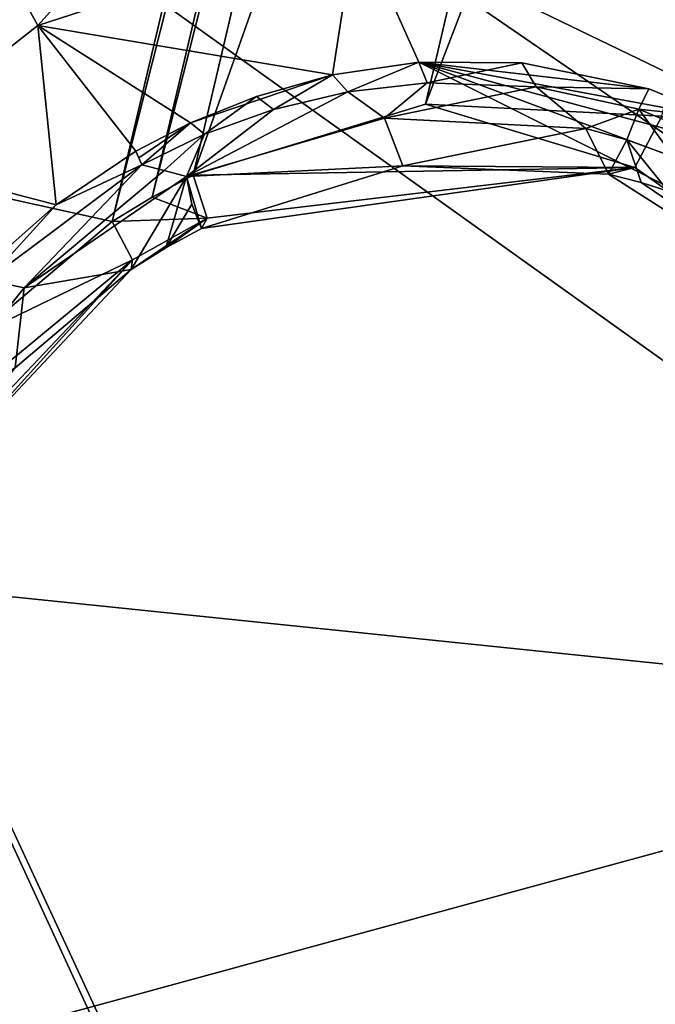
# Model space of a CAD drawing. Header units: millimetres. Extents: x -147 to 294, y -82 to 275.
# Tile 384 of 609: x 277.67 to 279.83, y 185.61 to 188.94. Entities that reach past the tile are written whole.
import ezdxf

# ---------------------------------------------------------------- set-up
doc = ezdxf.new("R2010")
doc.units = ezdxf.units.MM
doc.header["$LTSCALE"] = 67.506716
for name, color, linetype in [('1861', 7, 'CONTINUOUS'), ('1974', 7, 'CONTINUOUS'), ('1992', 7, 'CONTINUOUS'), ('2048', 7, 'CONTINUOUS'), ('2049', 7, 'CONTINUOUS'), ('2050', 7, 'CONTINUOUS'), ('2079', 7, 'CONTINUOUS'), ('2080', 7, 'CONTINUOUS'), ('2081', 7, 'CONTINUOUS'), ('2085', 7, 'CONTINUOUS'), ('2086', 7, 'CONTINUOUS'), ('2087', 7, 'CONTINUOUS'), ('2088', 7, 'CONTINUOUS'), ('2089', 7, 'CONTINUOUS'), ('2090', 7, 'CONTINUOUS'), ('2091', 7, 'CONTINUOUS'), ('2097', 7, 'CONTINUOUS'), ('2098', 7, 'CONTINUOUS'), ('754', 7, 'CONTINUOUS'), ('755', 7, 'CONTINUOUS'), ('871', 7, 'CONTINUOUS'), ('872', 7, 'CONTINUOUS')]:
    doc.layers.add(name, color=color, linetype=linetype)

msp = doc.modelspace()

# ---------------------------------------------------------------- linework, layer by layer
at = {"layer": '1861', "linetype": 'CONTINUOUS'}
for points in [[(283.8356, 186.0601, -30.8039), (282.6353, 182.8384, -31.4773), (274.3502, 182.2736, -28.9295), (283.8356, 186.0601, -30.8039)], [(283.8356, 186.0601, -30.8039), (274.3502, 182.2736, -28.9295), (280.3823, 184.71, -30.0331), (283.8356, 186.0601, -30.8039)]]:
    msp.add_3dface(points, dxfattribs=at)
at = {"layer": '1974', "linetype": 'CONTINUOUS'}
msp.add_3dface([(277.9878, 188.2602, -25.5157), (275.3927, 188.8339, -24.4956), (277.5322, 187.8773, -25.4861), (277.9878, 188.2602, -25.5157)], dxfattribs=at)
at = {"layer": '1992', "linetype": 'CONTINUOUS'}
for points in [[(272.421, 196.0159, -21.4268), (275.3927, 188.8339, -24.4956), (279.6313, 195.2094, -23.9621), (272.421, 196.0159, -21.4268)], [(275.3927, 188.8339, -24.4956), (277.9878, 188.2602, -25.5157), (279.6313, 195.2094, -23.9621), (275.3927, 188.8339, -24.4956)], [(279.6313, 195.2094, -23.9621), (277.9878, 188.2602, -25.5157), (279.7123, 195.0856, -24.0257), (279.6313, 195.2094, -23.9621)], [(277.9878, 188.2602, -25.5157), (278.1226, 188.3433, -25.5343), (279.7123, 195.0856, -24.0257), (277.9878, 188.2602, -25.5157)], [(279.7123, 195.0856, -24.0257), (278.1226, 188.3433, -25.5343), (279.8019, 194.9684, -24.0904), (279.7123, 195.0856, -24.0257)], [(278.1226, 188.3433, -25.5343), (278.2618, 188.4177, -25.5572), (279.8019, 194.9684, -24.0904), (278.1226, 188.3433, -25.5343)], [(279.8019, 194.9684, -24.0904), (278.2618, 188.4177, -25.5572), (280.4104, 194.4699, -24.4446), (279.8019, 194.9684, -24.0904)], [(278.2618, 188.4177, -25.5572), (279.0494, 188.6577, -25.7457), (280.4104, 194.4699, -24.4446), (278.2618, 188.4177, -25.5572)], [(280.4104, 194.4699, -24.4446), (279.0494, 188.6577, -25.7457), (281.1936, 194.2335, -24.785), (280.4104, 194.4699, -24.4446)], [(279.0494, 188.6577, -25.7457), (279.8493, 188.6178, -26.0292), (281.1936, 194.2335, -24.785), (279.0494, 188.6577, -25.7457)]]:
    msp.add_3dface(points, dxfattribs=at)
at = {"layer": '2048', "linetype": 'CONTINUOUS'}
for points in [[(280.2804, 189.7158, -28.3709), (281.3485, 188.6807, -29.0691), (278.8146, 189.2747, -27.6694), (280.2804, 189.7158, -28.3709)], [(281.3485, 188.6807, -29.0691), (280.8915, 188.2708, -28.783), (278.8146, 189.2747, -27.6694), (281.3485, 188.6807, -29.0691)], [(280.8915, 188.2708, -28.783), (280.7906, 187.9184, -28.2134), (278.8146, 189.2747, -27.6694), (280.8915, 188.2708, -28.783)], [(278.8146, 189.2747, -27.6694), (280.7906, 187.9184, -28.2134), (279.0268, 188.8002, -27.0875), (278.8146, 189.2747, -27.6694)], [(279.0268, 188.8002, -27.0875), (280.7906, 187.9184, -28.2134), (280.5615, 188.229, -27.9959), (279.0268, 188.8002, -27.0875)], [(279.3756, 188.7984, -27.2473), (279.0268, 188.8002, -27.0875), (279.8061, 188.7102, -27.4758), (279.3756, 188.7984, -27.2473)], [(279.8061, 188.7102, -27.4758), (279.0268, 188.8002, -27.0875), (280.0502, 188.6104, -27.6234), (279.8061, 188.7102, -27.4758)], [(280.0502, 188.6104, -27.6234), (279.0268, 188.8002, -27.0875), (280.3073, 188.4546, -27.7975), (280.0502, 188.6104, -27.6234)], [(280.3073, 188.4546, -27.7975), (279.0268, 188.8002, -27.0875), (280.5615, 188.229, -27.9959), (280.3073, 188.4546, -27.7975)]]:
    msp.add_3dface(points, dxfattribs=at)
at = {"layer": '2049', "linetype": 'CONTINUOUS'}
for points in [[(277.3388, 189.6427, -27.3958), (278.7513, 190.0489, -27.7427), (277.7355, 188.924, -27.3807), (277.3388, 189.6427, -27.3958)], [(278.7513, 190.0489, -27.7427), (278.8146, 189.2747, -27.6694), (277.7355, 188.924, -27.3807), (278.7513, 190.0489, -27.7427)], [(277.7355, 188.924, -27.3807), (278.8146, 189.2747, -27.6694), (278.7345, 188.7568, -26.9703), (277.7355, 188.924, -27.3807)], [(278.8146, 189.2747, -27.6694), (279.0268, 188.8002, -27.0875), (278.7345, 188.7568, -26.9703), (278.8146, 189.2747, -27.6694)], [(278.0681, 188.4987, -26.762), (277.7355, 188.924, -27.3807), (278.2532, 188.5945, -26.811), (278.0681, 188.4987, -26.762)], [(278.2532, 188.5945, -26.811), (277.7355, 188.924, -27.3807), (278.7345, 188.7568, -26.9703), (278.2532, 188.5945, -26.811)], [(278.4759, 188.6841, -26.8793), (278.2532, 188.5945, -26.811), (278.7345, 188.7568, -26.9703), (278.4759, 188.6841, -26.8793)]]:
    msp.add_3dface(points, dxfattribs=at)
at = {"layer": '2050', "linetype": 'CONTINUOUS'}
for points in [[(277.3388, 189.6427, -27.3958), (277.7355, 188.924, -27.3807), (277.1701, 188.481, -27.3163), (277.3388, 189.6427, -27.3958)], [(277.1701, 188.481, -27.3163), (277.7355, 188.924, -27.3807), (277.7972, 188.3175, -26.7055), (277.1701, 188.481, -27.3163)], [(277.7355, 188.924, -27.3807), (278.0681, 188.4987, -26.762), (277.7972, 188.3175, -26.7055), (277.7355, 188.924, -27.3807)], [(277.5543, 188.1031, -26.6739), (277.1701, 188.481, -27.3163), (277.7972, 188.3175, -26.7055), (277.5543, 188.1031, -26.6739)]]:
    msp.add_3dface(points, dxfattribs=at)
at = {"layer": '2079', "linetype": 'CONTINUOUS'}
for points in [[(279.0268, 188.8002, -27.0875), (279.3756, 188.7984, -27.2473), (279.0544, 188.7306, -26.8254), (279.0268, 188.8002, -27.0875)], [(279.0544, 188.7306, -26.8254), (279.3756, 188.7984, -27.2473), (279.4243, 188.7163, -26.9554), (279.0544, 188.7306, -26.8254)], [(279.3756, 188.7984, -27.2473), (279.8061, 188.7102, -27.4758), (279.4243, 188.7163, -26.9554), (279.3756, 188.7984, -27.2473)], [(279.4243, 188.7163, -26.9554), (279.8061, 188.7102, -27.4758), (279.7721, 188.6412, -27.0976), (279.4243, 188.7163, -26.9554)], [(279.8061, 188.7102, -27.4758), (280.0502, 188.6104, -27.6234), (279.7721, 188.6412, -27.0976), (279.8061, 188.7102, -27.4758)], [(279.7721, 188.6412, -27.0976), (280.0502, 188.6104, -27.6234), (280.0956, 188.5057, -27.2512), (279.7721, 188.6412, -27.0976)]]:
    msp.add_3dface(points, dxfattribs=at)
at = {"layer": '2080', "linetype": 'CONTINUOUS'}
for points in [[(278.7345, 188.7568, -26.9703), (279.0268, 188.8002, -27.0875), (278.7858, 188.6994, -26.7444), (278.7345, 188.7568, -26.9703)], [(279.0268, 188.8002, -27.0875), (279.0544, 188.7306, -26.8254), (278.7858, 188.6994, -26.7444), (279.0268, 188.8002, -27.0875)], [(278.4759, 188.6841, -26.8793), (278.7345, 188.7568, -26.9703), (278.5337, 188.64, -26.6782), (278.4759, 188.6841, -26.8793)], [(278.5337, 188.64, -26.6782), (278.7345, 188.7568, -26.9703), (278.7858, 188.6994, -26.7444), (278.5337, 188.64, -26.6782)], [(278.2532, 188.5945, -26.811), (278.4759, 188.6841, -26.8793), (278.3005, 188.5565, -26.6263), (278.2532, 188.5945, -26.811)], [(278.3005, 188.5565, -26.6263), (278.4759, 188.6841, -26.8793), (278.5337, 188.64, -26.6782), (278.3005, 188.5565, -26.6263)], [(278.0681, 188.4987, -26.762), (278.2532, 188.5945, -26.811), (278.0783, 188.4758, -26.675), (278.0681, 188.4987, -26.762)], [(278.0783, 188.4758, -26.675), (278.2532, 188.5945, -26.811), (278.0883, 188.4528, -26.588), (278.0783, 188.4758, -26.675)], [(278.0883, 188.4528, -26.588), (278.2532, 188.5945, -26.811), (278.3005, 188.5565, -26.6263), (278.0883, 188.4528, -26.588)]]:
    msp.add_3dface(points, dxfattribs=at)
at = {"layer": '2081', "linetype": 'CONTINUOUS'}
for points in [[(277.7972, 188.3175, -26.7055), (278.0681, 188.4987, -26.762), (278.0883, 188.4528, -26.588), (277.7972, 188.3175, -26.7055)], [(278.0681, 188.4987, -26.762), (278.0783, 188.4758, -26.675), (278.0883, 188.4528, -26.588), (278.0681, 188.4987, -26.762)], [(277.7972, 188.3175, -26.7055), (278.0883, 188.4528, -26.588), (277.5652, 188.0619, -26.5378), (277.7972, 188.3175, -26.7055)], [(277.5543, 188.1031, -26.6739), (277.7972, 188.3175, -26.7055), (277.5652, 188.0619, -26.5378), (277.5543, 188.1031, -26.6739)]]:
    msp.add_3dface(points, dxfattribs=at)
at = {"layer": '2085', "linetype": 'CONTINUOUS'}
for points in [[(278.7858, 188.6994, -26.7444), (279.0544, 188.7306, -26.8254), (278.9106, 188.61, -26.8145), (278.7858, 188.6994, -26.7444)], [(279.0544, 188.7306, -26.8254), (279.4243, 188.7163, -26.9554), (278.9106, 188.61, -26.8145), (279.0544, 188.7306, -26.8254)], [(278.9106, 188.61, -26.8145), (279.4243, 188.7163, -26.9554), (279.5919, 188.5753, -27.0567), (278.9106, 188.61, -26.8145)], [(279.4243, 188.7163, -26.9554), (279.7721, 188.6412, -27.0976), (279.5919, 188.5753, -27.0567), (279.4243, 188.7163, -26.9554)], [(278.5337, 188.64, -26.6782), (278.7858, 188.6994, -26.7444), (278.2396, 188.4127, -26.6511), (278.5337, 188.64, -26.6782)], [(278.2396, 188.4127, -26.6511), (278.7858, 188.6994, -26.7444), (278.9106, 188.61, -26.8145), (278.2396, 188.4127, -26.6511)], [(278.3005, 188.5565, -26.6263), (278.5337, 188.64, -26.6782), (278.2396, 188.4127, -26.6511), (278.3005, 188.5565, -26.6263)], [(279.5919, 188.5753, -27.0567), (279.7721, 188.6412, -27.0976), (279.7308, 188.5373, -27.1162), (279.5919, 188.5753, -27.0567)], [(279.7308, 188.5373, -27.1162), (279.7721, 188.6412, -27.0976), (279.8894, 188.4797, -27.1885), (279.7308, 188.5373, -27.1162)], [(279.7721, 188.6412, -27.0976), (280.0956, 188.5057, -27.2512), (279.8894, 188.4797, -27.1885), (279.7721, 188.6412, -27.0976)], [(278.0883, 188.4528, -26.588), (278.3005, 188.5565, -26.6263), (278.1633, 188.433, -26.6192), (278.0883, 188.4528, -26.588)], [(278.1633, 188.433, -26.6192), (278.3005, 188.5565, -26.6263), (278.2396, 188.4127, -26.6511), (278.1633, 188.433, -26.6192)]]:
    msp.add_3dface(points, dxfattribs=at)
at = {"layer": '2086', "linetype": 'CONTINUOUS'}
for points in [[(277.5652, 188.0619, -26.5378), (278.0883, 188.4528, -26.588), (277.6896, 188.0363, -26.587), (277.5652, 188.0619, -26.5378)], [(278.0883, 188.4528, -26.588), (278.1633, 188.433, -26.6192), (277.6896, 188.0363, -26.587), (278.0883, 188.4528, -26.588)], [(278.1633, 188.433, -26.6192), (278.2396, 188.4127, -26.6511), (277.6896, 188.0363, -26.587), (278.1633, 188.433, -26.6192)], [(277.2873, 187.5344, -26.6147), (277.5652, 188.0619, -26.5378), (277.6896, 188.0363, -26.587), (277.2873, 187.5344, -26.6147)]]:
    msp.add_3dface(points, dxfattribs=at)
at = {"layer": '2087', "linetype": 'CONTINUOUS'}
for points in [[(277.6896, 188.0363, -26.587), (278.2396, 188.4127, -26.6511), (278.0523, 188.0984, -25.8584), (277.6896, 188.0363, -26.587)], [(278.0523, 188.0984, -25.8584), (278.2396, 188.4127, -26.6511), (278.1694, 188.1715, -25.8774), (278.0523, 188.0984, -25.8584)], [(278.1694, 188.1715, -25.8774), (278.2396, 188.4127, -26.6511), (278.2569, 188.3193, -26.2681), (278.1694, 188.1715, -25.8774)], [(278.2904, 188.2371, -25.9005), (278.1694, 188.1715, -25.8774), (278.2569, 188.3193, -26.2681), (278.2904, 188.2371, -25.9005)], [(277.6584, 187.765, -25.8242), (277.6896, 188.0363, -26.587), (278.0523, 188.0984, -25.8584), (277.6584, 187.765, -25.8242)], [(277.2873, 187.5344, -26.6147), (277.6896, 188.0363, -26.587), (277.6584, 187.765, -25.8242), (277.2873, 187.5344, -26.6147)]]:
    msp.add_3dface(points, dxfattribs=at)
at = {"layer": '2088', "linetype": 'CONTINUOUS'}
for points in [[(277.9878, 188.2602, -25.5157), (277.5322, 187.8773, -25.4861), (278.0566, 188.1302, -25.6538), (277.9878, 188.2602, -25.5157)], [(277.1855, 187.4126, -25.5206), (277.3179, 187.3523, -25.6548), (278.0566, 188.1302, -25.6538), (277.1855, 187.4126, -25.5206)], [(277.5322, 187.8773, -25.4861), (277.1855, 187.4126, -25.5206), (278.0566, 188.1302, -25.6538), (277.5322, 187.8773, -25.4861)], [(277.3179, 187.3523, -25.6548), (277.3538, 187.356, -25.8493), (278.0566, 188.1302, -25.6538), (277.3179, 187.3523, -25.6548)], [(277.3538, 187.356, -25.8493), (278.0523, 188.0984, -25.8584), (278.0566, 188.1302, -25.6538), (277.3538, 187.356, -25.8493)], [(277.3538, 187.356, -25.8493), (277.6584, 187.765, -25.8242), (278.0523, 188.0984, -25.8584), (277.3538, 187.356, -25.8493)]]:
    msp.add_3dface(points, dxfattribs=at)
at = {"layer": '2089', "linetype": 'CONTINUOUS'}
for points in [[(278.2618, 188.4177, -25.5572), (278.1226, 188.3433, -25.5343), (278.309, 188.2723, -25.6972), (278.2618, 188.4177, -25.5572)], [(278.1226, 188.3433, -25.5343), (277.9878, 188.2602, -25.5157), (278.309, 188.2723, -25.6972), (278.1226, 188.3433, -25.5343)], [(277.9878, 188.2602, -25.5157), (278.0566, 188.1302, -25.6538), (278.309, 188.2723, -25.6972), (277.9878, 188.2602, -25.5157)], [(278.0523, 188.0984, -25.8584), (278.1694, 188.1715, -25.8774), (278.309, 188.2723, -25.6972), (278.0523, 188.0984, -25.8584)], [(278.0566, 188.1302, -25.6538), (278.0523, 188.0984, -25.8584), (278.309, 188.2723, -25.6972), (278.0566, 188.1302, -25.6538)], [(278.1694, 188.1715, -25.8774), (278.2904, 188.2371, -25.9005), (278.309, 188.2723, -25.6972), (278.1694, 188.1715, -25.8774)]]:
    msp.add_3dface(points, dxfattribs=at)
at = {"layer": '2090', "linetype": 'CONTINUOUS'}
for points in [[(279.0494, 188.6577, -25.7457), (278.2618, 188.4177, -25.5572), (279.7585, 188.4433, -26.1512), (279.0494, 188.6577, -25.7457)], [(279.8493, 188.6178, -26.0292), (279.0494, 188.6577, -25.7457), (279.7585, 188.4433, -26.1512), (279.8493, 188.6178, -26.0292)], [(278.2618, 188.4177, -25.5572), (278.309, 188.2723, -25.6972), (279.7585, 188.4433, -26.1512), (278.2618, 188.4177, -25.5572)], [(279.7585, 188.4433, -26.1512), (278.2904, 188.2371, -25.9005), (278.9717, 188.4492, -26.0835), (279.7585, 188.4433, -26.1512)], [(278.309, 188.2723, -25.6972), (278.2904, 188.2371, -25.9005), (279.7585, 188.4433, -26.1512), (278.309, 188.2723, -25.6972)], [(279.6694, 188.4207, -26.354), (279.7585, 188.4433, -26.1512), (278.9717, 188.4492, -26.0835), (279.6694, 188.4207, -26.354)]]:
    msp.add_3dface(points, dxfattribs=at)
at = {"layer": '2091', "linetype": 'CONTINUOUS'}
for points in [[(279.8493, 188.6178, -26.0292), (279.7585, 188.4433, -26.1512), (280.8886, 187.6441, -26.8119), (279.8493, 188.6178, -26.0292)], [(279.7585, 188.4433, -26.1512), (279.6694, 188.4207, -26.354), (280.8886, 187.6441, -26.8119), (279.7585, 188.4433, -26.1512)], [(280.8886, 187.6441, -26.8119), (279.6694, 188.4207, -26.354), (279.7798, 188.3923, -26.405), (280.8886, 187.6441, -26.8119)], [(279.8709, 188.3632, -26.4488), (280.8886, 187.6441, -26.8119), (279.7798, 188.3923, -26.405), (279.8709, 188.3632, -26.4488)]]:
    msp.add_3dface(points, dxfattribs=at)
at = {"layer": '2097', "linetype": 'CONTINUOUS'}
for points in [[(279.5919, 188.5753, -27.0567), (279.7308, 188.5373, -27.1162), (279.6694, 188.4207, -26.354), (279.5919, 188.5753, -27.0567)], [(279.6694, 188.4207, -26.354), (279.7308, 188.5373, -27.1162), (279.7798, 188.3923, -26.405), (279.6694, 188.4207, -26.354)], [(279.7308, 188.5373, -27.1162), (279.8894, 188.4797, -27.1885), (279.8709, 188.3632, -26.4488), (279.7308, 188.5373, -27.1162)], [(279.7308, 188.5373, -27.1162), (279.8709, 188.3632, -26.4488), (279.7798, 188.3923, -26.405), (279.7308, 188.5373, -27.1162)]]:
    msp.add_3dface(points, dxfattribs=at)
at = {"layer": '2098', "linetype": 'CONTINUOUS'}
for points in [[(278.2396, 188.4127, -26.6511), (278.9106, 188.61, -26.8145), (278.9717, 188.4492, -26.0835), (278.2396, 188.4127, -26.6511)], [(278.9106, 188.61, -26.8145), (279.5919, 188.5753, -27.0567), (278.9717, 188.4492, -26.0835), (278.9106, 188.61, -26.8145)], [(279.5919, 188.5753, -27.0567), (279.6694, 188.4207, -26.354), (278.9717, 188.4492, -26.0835), (279.5919, 188.5753, -27.0567)], [(278.2904, 188.2371, -25.9005), (278.2396, 188.4127, -26.6511), (278.9717, 188.4492, -26.0835), (278.2904, 188.2371, -25.9005)], [(278.2396, 188.4127, -26.6511), (278.2904, 188.2371, -25.9005), (278.2569, 188.3193, -26.2681), (278.2396, 188.4127, -26.6511)]]:
    msp.add_3dface(points, dxfattribs=at)
at = {"layer": '754', "linetype": 'CONTINUOUS'}
for points in [[(282.0958, 176.4974, -49.2738), (268.656, 183.2375, -49.424), (273.9445, 194.1902, -47.4045), (282.0958, 176.4974, -49.2738)], [(282.1295, 176.5424, -49.2666), (282.0958, 176.4974, -49.2738), (273.9445, 194.1902, -47.4045), (282.1295, 176.5424, -49.2666)], [(288.2447, 188.6572, -47.0303), (282.1295, 176.5424, -49.2666), (273.9445, 194.1902, -47.4045), (288.2447, 188.6572, -47.0303)]]:
    msp.add_3dface(points, dxfattribs=at)
at = {"layer": '755', "linetype": 'CONTINUOUS'}
msp.add_3dface([(291.3362, 202.4252, -44.0868), (288.2447, 188.6572, -47.0303), (273.9445, 194.1902, -47.4045), (291.3362, 202.4252, -44.0868)], dxfattribs=at)
at = {"layer": '871', "linetype": 'CONTINUOUS'}
for points in [[(281.5377, 186.5889, -45.2286), (290.0825, 208.2019, -40.991), (258.0476, 203.3559, -44.2348), (281.5377, 186.5889, -45.2286)], [(261.953, 188.6075, -46.2899), (281.5377, 186.5889, -45.2286), (258.0476, 203.3559, -44.2348), (261.953, 188.6075, -46.2899)], [(275.6013, 184.9682, -45.9501), (281.5377, 186.5889, -45.2286), (261.953, 188.6075, -46.2899), (275.6013, 184.9682, -45.9501)]]:
    msp.add_3dface(points, dxfattribs=at)
at = {"layer": '872', "linetype": 'CONTINUOUS'}
msp.add_3dface([(281.5377, 186.5889, -45.2286), (275.6013, 184.9682, -45.9501), (283.9933, 184.8673, -45.2497), (281.5377, 186.5889, -45.2286)], dxfattribs=at)

doc.saveas('drawing.dxf')
